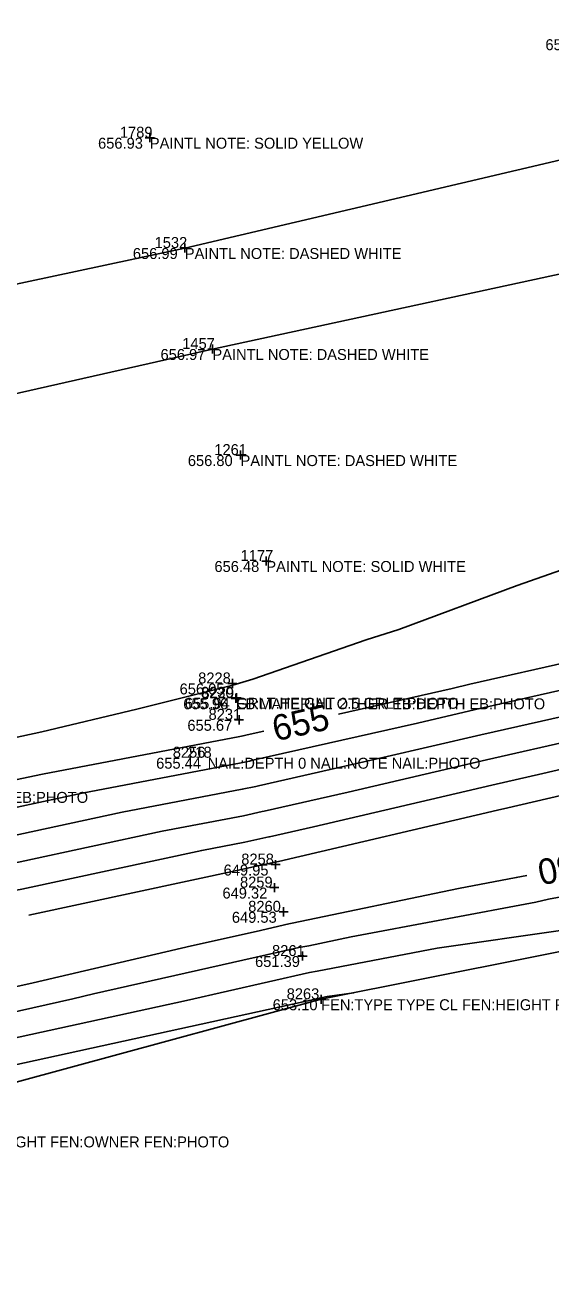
# Model space of a CAD drawing. Extents: x 2129350 to 2137777, y 657588 to 659885.
# Drawn here: x 2135870.5 to 2135928, y 659309.1 to 659446.5 of the extents above; entities that cross this region are included whole.
import ezdxf

# ---------------------------------------------------------------- set-up
doc = ezdxf.new("R2010")
doc.units = 0
for name, color, linetype in [('DT_X_Contour_Major', 7, 'Continuous'), ('DT_X_Contour_Minor', 7, 'Continuous'), ('DT_X_TIN_Hull', 7, 'Continuous'), ('PV_X_COP', 7, 'Continuous'), ('SV_X_Shot_Marker', 7, 'Continuous'), ('SV_X_Text_Comment', 7, 'Continuous'), ('SV_X_Text_Elevation', 7, 'Continuous'), ('SV_X_Text_Name', 7, 'Continuous')]:
    doc.layers.add(name, color=color, linetype=linetype)

msp = doc.modelspace()

# ---------------------------------------------------------------- linework, layer by layer
at = {"layer": 'DT_X_Contour_Major'}
for points in [[(2136002.23, 659393.59), (2135994.15, 659391.68), (2135993.02, 659391.42), (2135992.53, 659391.3), (2135991.48, 659391.05), (2135968.32, 659385.63), (2135967.15, 659385.35), (2135943.98, 659379.93), (2135943.88, 659379.91), (2135943.56, 659379.83), (2135942.43, 659379.57), (2135919.18, 659374.32), (2135917.24, 659373.87), (2135904.8, 659371.05)], [(2135968.37, 659371.36), (2135950.42, 659367.13), (2135948.56, 659366.69), (2135946.56, 659366.22), (2135946.53, 659366.21), (2135923.31, 659360.79), (2135922.19, 659360.53), (2135898.23, 659354.93), (2135897.84, 659354.84), (2135897.83, 659354.84), (2135894.65, 659354.15), (2135894.18, 659354.06), (2135870.89, 659349.05)], [(2135896.61, 659369.2), (2135894.8, 659368.79), (2135894.34, 659368.69), (2135893.98, 659368.61), (2135872.37, 659364.48), (2135869.43, 659363.85), (2135848, 659359.75), (2135844.87, 659359.08), (2135844.11, 659358.93), (2135822.86, 659353.9), (2135820.14, 659353.09), (2135798.99, 659348.08), (2135798.9, 659348.05)], [(2135828.87, 659329.41), (2135831.5, 659331.9), (2135834.14, 659332.64), (2135834.85, 659332.84), (2135843.45, 659335.13), (2135845.59, 659335.73), (2135846.89, 659336.02), (2135864.47, 659340.11), (2135871.35, 659341.66), (2135888.7, 659345.68), (2135895.78, 659347.28), (2135899.34, 659348.1), (2135899.7, 659348.17), (2135917.92, 659351.97), (2135924.25, 659353.16), (2135925.42, 659353.41)]]:
    msp.add_lwpolyline(points, dxfattribs=at)
at = {"layer": 'DT_X_Contour_Minor'}
for points in [[(2135933.38, 659388.3), (2135924.36, 659385.14), (2135911.4, 659380.33), (2135907.82, 659379.19), (2135895.4, 659374.89), (2135893.22, 659374.22), (2135893.21, 659374.26), (2135893.21, 659374.21), (2135882.69, 659371.59), (2135872.29, 659369.13), (2135865.19, 659367.6)], [(2135938.61, 659375.81), (2135919.78, 659371.56), (2135913.44, 659370.08), (2135895.41, 659366), (2135895.04, 659365.92), (2135894.11, 659365.72), (2135876.73, 659362.4), (2135869.6, 659360.86), (2135852.23, 659357.54), (2135845.08, 659356.01), (2135844.46, 659355.89), (2135827.1, 659351.77), (2135820.94, 659349.94), (2135803.78, 659345.88), (2135796.72, 659343.76), (2135796.21, 659343.64), (2135788.92, 659341.82), (2135772.2, 659337.63)], [(2135934.78, 659372.05), (2135920.38, 659368.8), (2135909.64, 659366.29), (2135896.02, 659363.21), (2135895.74, 659363.15), (2135894.25, 659362.83), (2135881.1, 659360.31), (2135869.77, 659357.88), (2135856.45, 659355.33), (2135845.29, 659352.94), (2135844.81, 659352.84), (2135831.33, 659349.65), (2135821.74, 659346.8), (2135808.56, 659343.67), (2135797.58, 659340.39), (2135797.19, 659340.29), (2135785.84, 659337.46), (2135773.28, 659334.31)], [(2135945.94, 659368.94), (2135927.14, 659364.54), (2135921.58, 659363.29), (2135902.03, 659358.71), (2135897.23, 659357.63), (2135897.14, 659357.61), (2135894.52, 659357.04), (2135889.82, 659356.14), (2135870.12, 659351.91), (2135864.9, 659350.91), (2135845.71, 659346.79), (2135845.51, 659346.75), (2135839.81, 659345.41), (2135823.33, 659340.5), (2135818.14, 659339.27), (2135799.29, 659333.63), (2135799.15, 659333.6), (2135779.68, 659328.74), (2135775.44, 659327.67), (2135754.97, 659322.56)], [(2135930.96, 659368.3), (2135920.98, 659366.05), (2135905.83, 659362.5), (2135896.63, 659360.42), (2135896.44, 659360.38), (2135894.38, 659359.93), (2135885.46, 659358.23), (2135869.94, 659354.89), (2135860.68, 659353.12), (2135845.5, 659349.86), (2135845.16, 659349.8), (2135835.57, 659347.53), (2135822.53, 659343.65), (2135813.35, 659341.47), (2135798.43, 659337.01), (2135798.17, 659336.95), (2135782.76, 659333.1), (2135774.36, 659330.99), (2135758, 659326.91)], [(2135858.14, 659335.97), (2135875.68, 659339.9), (2135877.96, 659340.43), (2135899.51, 659345.29), (2135900.45, 659345.5), (2135901.53, 659345.71), (2135906.16, 659346.68), (2135926.38, 659350.49), (2135927.78, 659350.79), (2135934.74, 659352.07)], [(2135771.16, 659310.06), (2135774.86, 659310.23), (2135780.1, 659310.48), (2135815.61, 659321.85), (2135830.25, 659325.93), (2135835.15, 659327.3), (2135841.19, 659326.75), (2135842.92, 659326.79), (2135842.97, 659327.35), (2135840.62, 659328.82), (2135846.72, 659330.52), (2135850.4, 659331.35), (2135867.93, 659335.31), (2135888.15, 659339.73), (2135901.61, 659342.79), (2135902.43, 659342.94), (2135915.57, 659345.43), (2135943.1, 659349.37)], [(2135906.47, 659340.56), (2135903.56, 659340.15), (2135902.85, 659340.02), (2135902.81, 659340.01), (2135902.08, 659339.84), (2135858.02, 659330.2), (2135849.04, 659328.18), (2135847.16, 659327.75), (2135844.03, 659326.88), (2135845.23, 659326.13), (2135845.21, 659325.84), (2135844.32, 659325.82), (2135841.23, 659326.1), (2135838.72, 659325.4), (2135831.21, 659323.31), (2135775.33, 659305.42)]]:
    msp.add_lwpolyline(points, dxfattribs=at)
at = {"layer": 'DT_X_TIN_Hull'}
for points in [[(2135902.87, 659339.85), (2135949, 659349.05), (2135995.02, 659357.84), (2136058.29, 659371.1), (2136102.64, 659378.78), (2136139.59, 659387.09), (2136185.58, 659404.12), (2136243.84, 659407.91), (2136294.5, 659418.17), (2136302.89, 659419.89), (2136345.27, 659428.48)], [(2135505.42, 659239.1), (2135573.46, 659256.02), (2135654.5, 659276.07), (2135708.23, 659289.38), (2135758.75, 659300.96), (2135847.61, 659324.84), (2135902.87, 659339.85)]]:
    msp.add_lwpolyline(points, dxfattribs=at)
at = {"layer": 'PV_X_COP'}
for points in [[(2136329.85, 659510.95), (2136280.38, 659502.64), (2136230.88, 659493.54), (2136181.4, 659484.18), (2136132.47, 659474.69), (2136083.19, 659464.43), (2136034.23, 659454.15), (2135985.75, 659444.01), (2135936.41, 659433.42), (2135887.96, 659422.06), (2135838.84, 659411.57), (2135789.51, 659400.28), (2135741.18, 659389.33), (2135692.54, 659377.38), (2135643.68, 659365.4), (2135595.16, 659353.53), (2135547.18, 659341.2), (2135498.35, 659328.82)], [(2135501.4, 659316.76), (2135549.86, 659329.4), (2135598.38, 659342.03), (2135647.15, 659354.06), (2135695.56, 659366.14), (2135744.4, 659377), (2135792.77, 659388.98), (2135841.76, 659399.85), (2135890.98, 659411.01), (2135939.56, 659421.48), (2135988.27, 659432.06), (2136037.65, 659442.77), (2136086.4, 659453.35), (2136135.67, 659463.31), (2136184.84, 659472.56), (2136234.37, 659481.65), (2136283.69, 659491.06), (2136332.92, 659499.96)]]:
    msp.add_lwpolyline(points, dxfattribs=at)
at = {"layer": 'SV_X_Shot_Marker'}
for p, q in [((2135883.63, 659434.13), (2135884.63, 659434.13)), ((2135884.13, 659434.63), (2135884.13, 659433.63)), ((2135884.13, 659434.13), (2135884.13, 659434.13)), ((2135887.96, 659422.56), (2135887.96, 659421.56)), ((2135887.46, 659422.06), (2135888.46, 659422.06)), ((2135887.96, 659422.06), (2135887.96, 659422.06)), ((2135890.98, 659411.51), (2135890.98, 659410.51)), ((2135890.48, 659411.01), (2135891.48, 659411.01)), ((2135890.98, 659411.01), (2135890.98, 659411.01)), ((2135893.56, 659399.4), (2135894.56, 659399.4)), ((2135894.06, 659399.9), (2135894.06, 659398.9)), ((2135894.06, 659399.4), (2135894.06, 659399.4)), ((2135896.88, 659388.31), (2135896.88, 659387.31)), ((2135896.38, 659387.81), (2135897.38, 659387.81)), ((2135896.88, 659387.81), (2135896.88, 659387.81)), ((2135893.17, 659374.91), (2135893.17, 659373.91)), ((2135892.67, 659374.41), (2135893.67, 659374.41)), ((2135893.17, 659374.41), (2135893.17, 659374.41)), ((2135893.53, 659373.28), (2135893.53, 659372.28)), ((2135893.61, 659373.34), (2135893.61, 659372.34)), ((2135893.03, 659372.78), (2135894.03, 659372.78)), ((2135893.11, 659372.84), (2135894.11, 659372.84)), ((2135893.53, 659372.78), (2135893.53, 659372.78)), ((2135893.61, 659372.84), (2135893.61, 659372.84)), ((2135893.4, 659370.43), (2135894.4, 659370.43)), ((2135893.9, 659370.93), (2135893.9, 659369.93)), ((2135893.9, 659370.43), (2135893.9, 659370.43)), ((2135897.4, 659354.59), (2135898.4, 659354.59)), ((2135897.9, 659355.09), (2135897.9, 659354.09)), ((2135897.9, 659354.59), (2135897.9, 659354.59)), ((2135897.76, 659352.57), (2135897.76, 659351.57)), ((2135897.26, 659352.07), (2135898.26, 659352.07)), ((2135897.76, 659352.07), (2135897.76, 659352.07)), ((2135898.77, 659349.92), (2135898.77, 659348.92)), ((2135898.27, 659349.42), (2135899.27, 659349.42)), ((2135898.77, 659349.42), (2135898.77, 659349.42)), ((2135900.34, 659344.58), (2135901.34, 659344.58)), ((2135900.84, 659345.08), (2135900.84, 659344.08)), ((2135900.84, 659344.58), (2135900.84, 659344.58)), ((2135902.88, 659340.35), (2135902.88, 659339.35)), ((2135902.38, 659339.85), (2135903.38, 659339.85)), ((2135902.88, 659339.85), (2135902.88, 659339.85))]:
    msp.add_line(p, q, dxfattribs=at)

# ---------------------------------------------------------------- texts
at = {"layer": 'DT_X_Contour_Major'}
for s, rotation, p in [('655', 12.7339, (2135897.89, 659368.06)), ('650', 191.8073, (2135932.5, 659356.32))]:
    msp.add_text(s, height=2.8, rotation=rotation, dxfattribs=at).set_placement(p)
at = {"layer": 'SV_X_Text_Comment'}
for s, p in [('PAINTL NOTE: SOLID YELLOW', (2135884.13, 659432.93)), ('PAINTL NOTE: DASHED WHITE', (2135887.96, 659420.86)), ('PAINTL NOTE: DASHED WHITE', (2135890.98, 659409.81)), ('PAINTL NOTE: DASHED WHITE', (2135894.06, 659398.2)), ('PAINTL NOTE: SOLID WHITE', (2135896.88, 659386.61)), ('EB:MATERIAL OTHER EB:DEPTH EB:PHOTO', (2135893.53, 659371.58)), ('GRLT:HEIGHT 2.5 GRLT:PHOTO', (2135893.61, 659371.64)), ('NAIL:DEPTH 0 NAIL:NOTE NAIL:PHOTO', (2135890.46, 659365.08)), ('NAIL:DEPTH 0 NAIL:NOTE NAIL:PHOTO', (2135890.46, 659365.08)), ('EB:MATERIAL OTHER EB:DEPTH EB:PHOTO', (2135843.49, 659361.34)), ('FEN:TYPE TYPE CL FEN:HEIGHT FEN:OWNER FEN:PHOTO', (2135902.88, 659338.65)), ('FEN:TYPE TYPE CL FEN:HEIGHT FEN:OWNER FEN:PHOTO', (2135847.62, 659323.64))]:
    msp.add_text(s, height=1.2, dxfattribs=at).set_placement(p)
at = {"layer": 'SV_X_Text_Elevation'}
for s, p in [('656.80', (2135927.44, 659443.71)), ('656.93', (2135878.46, 659432.93)), ('656.99', (2135882.27, 659420.86)), ('656.97', (2135885.3, 659409.81)), ('656.80', (2135888.29, 659398.2)), ('656.48', (2135891.2, 659386.61)), ('656.05', (2135887.39, 659373.21)), ('655.96', (2135887.79, 659371.58)), ('655.94', (2135887.96, 659371.64)), ('655.67', (2135888.24, 659369.23)), ('655.44', (2135884.82, 659365.08)), ('655.44', (2135884.82, 659365.08)), ('649.95', (2135892.21, 659353.39)), ('649.32', (2135892.08, 659350.87)), ('649.53', (2135893.11, 659348.22)), ('651.39', (2135895.65, 659343.38)), ('653.10', (2135897.58, 659338.65))]:
    msp.add_text(s, height=1.2, dxfattribs=at).set_placement(p)
at = {"layer": 'SV_X_Text_Name'}
for s, p in [('1789', (2135880.85, 659434.13)), ('1532', (2135884.65, 659422.06)), ('1457', (2135887.68, 659411.01)), ('1261', (2135891.19, 659399.4)), ('1177', (2135894.07, 659387.81)), ('8228', (2135889.42, 659374.41)), ('8230', (2135889.73, 659372.84)), ('8229', (2135889.78, 659372.78)), ('8231', (2135890.56, 659370.43)), ('8256', (2135886.64, 659366.28)), ('218', (2135888.22, 659366.28)), ('8258', (2135894.14, 659354.59)), ('8259', (2135894, 659352.07)), ('8260', (2135894.9, 659349.42)), ('8261', (2135897.51, 659344.58)), ('8263', (2135899.11, 659339.85))]:
    msp.add_text(s, height=1.2, dxfattribs=at).set_placement(p)

doc.saveas('drawing.dxf')
